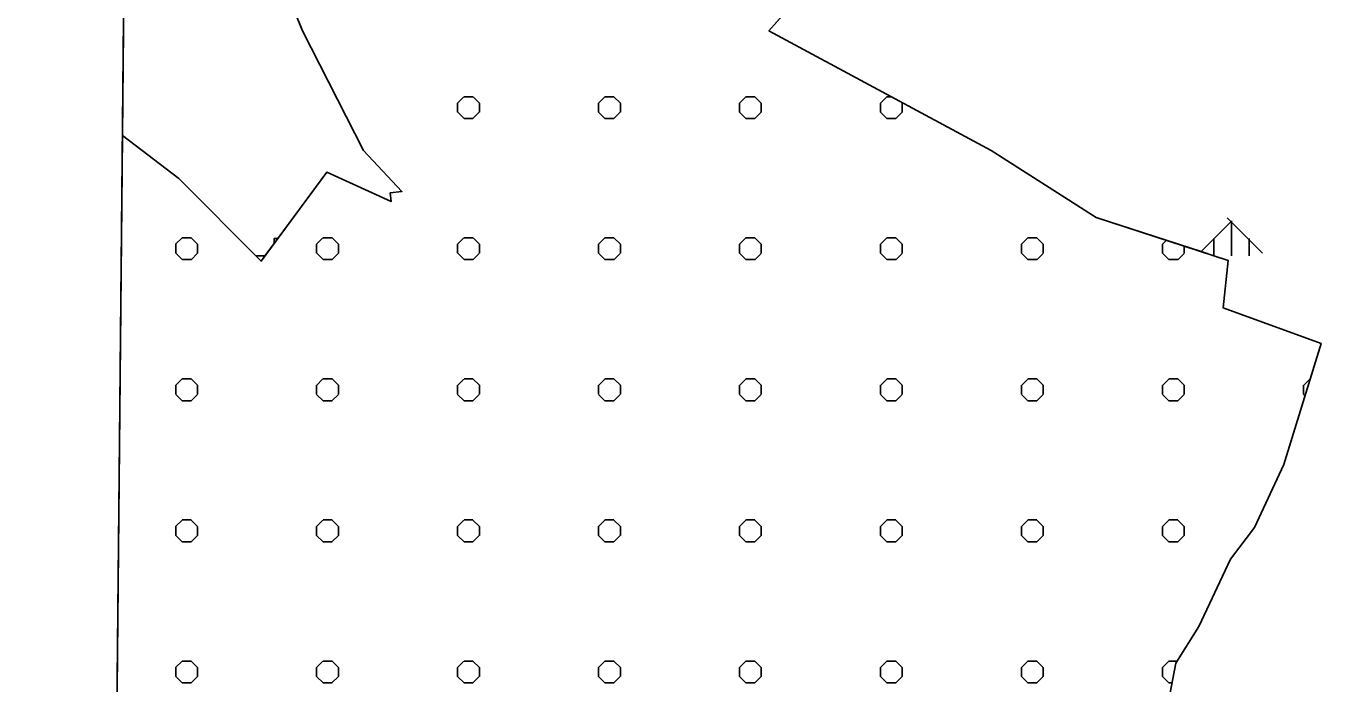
# Model space of a CAD drawing. Extents: x 427903 to 430077, y 4477233 to 4480385.
# Drawn here: x 427902.6 to 428179.9, y 4479290.8 to 4479430.7 of the extents above; entities that cross this region are included whole.
import ezdxf

# ---------------------------------------------------------------- set-up
doc = ezdxf.new("R2010")
doc.units = 0
for name, color, linetype in [('ADA', 7, 'Continuous'), ('PL_AYA_ORMAN', 7, 'Continuous'), ('PL_KA_TARIM_OZEL', 7, 'Continuous'), ('rezerv yapı alan', 7, 'Continuous'), ('SıNıR', 7, 'Continuous'), ('TR_ORMAN', 7, 'Continuous'), ('TR_OZELMAHSUL', 7, 'Continuous')]:
    doc.layers.add(name, color=color, linetype=linetype)

msp = doc.modelspace()

# ---------------------------------------------------------------- linework, layer by layer
at = {"layer": 'ADA'}
for p, q in [((428060.67, 4479429.71), (428076.8, 4479447.95)), ((427954.74, 4479446.15), (427961.38, 4479429.7)), ((427961.38, 4479429.7), (427974.37, 4479404.26)), ((428107.98, 4479404.28), (428060.67, 4479429.71)), ((427935.07, 4479398.3), (427923.1, 4479407.43)), ((427974.37, 4479404.26), (427982.55, 4479395.54)), ((428130.28, 4479390.03), (428107.98, 4479404.28)), ((427952.59, 4479380.7), (427935.07, 4479398.3)), ((427966.59, 4479399.66), (427952.59, 4479380.7)), ((427980.27, 4479393.39), (427966.59, 4479399.66)), ((427982.55, 4479395.54), (427980.09, 4479395.27)), ((427980.09, 4479395.27), (427980.27, 4479393.39)), ((428158.4, 4479380.87), (428130.28, 4479390.03)), ((428157.36, 4479370.75), (428158.4, 4479380.87)), ((428178.17, 4479363.22), (428157.36, 4479370.75)), ((428170.23, 4479337.44), (428178.17, 4479363.22)), ((428164.01, 4479324.07), (428170.23, 4479337.44)), ((428158.92, 4479317.31), (428164.01, 4479324.07)), ((428152.15, 4479303.04), (428158.92, 4479317.31)), ((428147.24, 4479295.2), (428152.15, 4479303.04)), ((428145.35, 4479285.19), (428147.24, 4479295.2))]:
    msp.add_line(p, q, dxfattribs=at)
at = {"layer": 'PL_AYA_ORMAN'}
for points in [[(427928.55, 4479980.19), (427923.1, 4479407.43)], [(427923.1, 4479407.43), (427935.07, 4479398.3), (427952.59, 4479380.7), (427953.41, 4479381.81), (427955.39, 4479384.49), (427956.18, 4479385.56), (427966.59, 4479399.66), (427980.27, 4479393.39), (427980.09, 4479395.27), (427982.55, 4479395.54), (427974.37, 4479404.26), (427961.38, 4479429.7), (427960.53, 4479431.81)], [(428062.89, 4479432.22), (428060.67, 4479429.71), (428107.98, 4479404.28), (428130.28, 4479390.03), (428152.64, 4479382.75), (428155.39, 4479381.85), (428158.4, 4479380.87), (428157.36, 4479370.75), (428178.17, 4479363.22), (428170.23, 4479337.44), (428164.01, 4479324.07), (428158.92, 4479317.31), (428152.15, 4479303.04), (428147.24, 4479295.2), (428145.35, 4479285.19)]]:
    msp.add_lwpolyline(points, dxfattribs=at)
at = {"layer": 'PL_KA_TARIM_OZEL'}
for points in [[(427960.53, 4479431.81), (427961.38, 4479429.7), (427974.37, 4479404.26), (427982.55, 4479395.54), (427980.09, 4479395.27), (427980.27, 4479393.39), (427966.59, 4479399.66), (427956.18, 4479385.56), (427955.39, 4479384.49), (427953.41, 4479381.81), (427952.59, 4479380.7), (427935.07, 4479398.3), (427923.1, 4479407.43)], [(428145.35, 4479285.19), (428147.24, 4479295.2), (428152.15, 4479303.04), (428158.92, 4479317.31), (428164.01, 4479324.07), (428170.23, 4479337.44), (428178.17, 4479363.22), (428157.36, 4479370.75), (428158.4, 4479380.87), (428155.39, 4479381.85), (428152.64, 4479382.75), (428130.28, 4479390.03), (428107.98, 4479404.28), (428060.67, 4479429.71), (428062.89, 4479432.22)], [(427923.1, 4479407.43), (427921.83, 4479274.9)]]:
    msp.add_lwpolyline(points, dxfattribs=at)
at = {"layer": 'rezerv yapı alan'}
msp.add_lwpolyline([(430040.04, 4478910.67), (430050.52, 4480009.82), (427929.02, 4480028.95), (427921.98, 4479290.57)], dxfattribs=at)
at = {"layer": 'SıNıR'}
msp.add_line((427902.58, 4477253.75), (427929.02, 4480028.95), dxfattribs=at)
at = {"layer": 'TR_ORMAN'}
for p, q in [((428152.64, 4479382.75), (428159.13, 4479389.24)), ((428165.72, 4479382.42), (428158.22, 4479389.91)), ((428159.14, 4479381.81), (428159.14, 4479389.31)), ((428159.14, 4479381.81), (428159.14, 4479389.31)), ((427955.39, 4479384.49), (427955.39, 4479385.56)), ((427955.39, 4479385.56), (427956.18, 4479385.56)), ((428155.39, 4479381.85), (428155.39, 4479385.56)), ((428155.39, 4479381.85), (428155.39, 4479385.56)), ((428162.89, 4479381.81), (428162.89, 4479385.56)), ((428162.89, 4479381.81), (428162.89, 4479385.56)), ((427951.64, 4479381.81), (427953.41, 4479381.81))]:
    msp.add_line(p, q, dxfattribs=at)
at = {"layer": 'TR_OZELMAHSUL'}
for p, q in [((427994.41, 4479414.29), (427995.77, 4479415.64)), ((427994.42, 4479412.39), (427994.42, 4479414.3)), ((427995.78, 4479415.66), (427997.69, 4479415.66)), ((427999.05, 4479414.3), (427997.7, 4479415.65)), ((427999.05, 4479412.39), (427999.05, 4479414.3)), ((428024.41, 4479414.29), (428025.76, 4479415.64)), ((428024.42, 4479412.39), (428024.42, 4479414.3)), ((428025.78, 4479415.66), (428027.69, 4479415.66)), ((428029.05, 4479414.3), (428027.7, 4479415.65)), ((428029.05, 4479412.39), (428029.05, 4479414.3)), ((428054.41, 4479414.29), (428055.76, 4479415.64)), ((428054.42, 4479412.39), (428054.42, 4479414.3)), ((428055.78, 4479415.66), (428057.69, 4479415.66)), ((428059.05, 4479414.3), (428057.7, 4479415.65)), ((428059.05, 4479412.39), (428059.05, 4479414.3)), ((428084.41, 4479414.29), (428085.76, 4479415.64)), ((428084.42, 4479412.39), (428084.42, 4479414.3)), ((428085.78, 4479415.66), (428086.82, 4479415.66)), ((428089.05, 4479414.3), (428088.7, 4479414.64)), ((428089.05, 4479412.39), (428089.05, 4479414.3)), ((427995.78, 4479411.03), (427994.43, 4479412.38)), ((427995.78, 4479411.03), (427997.69, 4479411.03)), ((427997.68, 4479411.02), (427999.04, 4479412.37)), ((427997.68, 4479411.02), (427999.04, 4479412.37)), ((428025.78, 4479411.03), (428024.43, 4479412.38)), ((428025.78, 4479411.03), (428027.69, 4479411.03)), ((428027.68, 4479411.02), (428029.03, 4479412.37)), ((428055.78, 4479411.03), (428054.43, 4479412.38)), ((428055.78, 4479411.03), (428057.69, 4479411.03)), ((428057.68, 4479411.02), (428059.03, 4479412.37)), ((428085.78, 4479411.03), (428084.42, 4479412.38)), ((428085.78, 4479411.03), (428087.69, 4479411.03)), ((428087.68, 4479411.02), (428089.03, 4479412.37)), ((427934.41, 4479384.29), (427935.77, 4479385.65)), ((427934.42, 4479382.39), (427934.42, 4479384.3)), ((427935.78, 4479385.66), (427937.69, 4479385.66)), ((427939.05, 4479384.3), (427937.7, 4479385.65)), ((427939.05, 4479382.39), (427939.05, 4479384.3)), ((427964.41, 4479384.29), (427965.77, 4479385.65)), ((427964.42, 4479382.39), (427964.42, 4479384.3)), ((427965.78, 4479385.66), (427967.69, 4479385.66)), ((427969.05, 4479384.3), (427967.7, 4479385.65)), ((427969.05, 4479382.39), (427969.05, 4479384.3)), ((427994.41, 4479384.29), (427995.77, 4479385.64)), ((427994.42, 4479382.39), (427994.42, 4479384.3)), ((427995.78, 4479385.66), (427997.69, 4479385.66)), ((427999.05, 4479384.3), (427997.7, 4479385.65)), ((427999.05, 4479382.39), (427999.05, 4479384.3)), ((428024.41, 4479384.29), (428025.76, 4479385.64)), ((428024.42, 4479382.39), (428024.42, 4479384.3)), ((428025.78, 4479385.66), (428027.69, 4479385.66)), ((428029.05, 4479384.3), (428027.69, 4479385.65)), ((428029.05, 4479382.39), (428029.05, 4479384.3)), ((428054.41, 4479384.29), (428055.76, 4479385.64)), ((428054.42, 4479382.39), (428054.42, 4479384.3)), ((428055.78, 4479385.66), (428057.69, 4479385.66)), ((428059.05, 4479384.3), (428057.69, 4479385.65)), ((428059.05, 4479382.39), (428059.05, 4479384.3)), ((428084.41, 4479384.29), (428085.76, 4479385.64)), ((428084.42, 4479382.39), (428084.42, 4479384.3)), ((428085.78, 4479385.66), (428087.69, 4479385.66)), ((428089.05, 4479384.3), (428087.69, 4479385.65)), ((428089.05, 4479382.39), (428089.05, 4479384.3)), ((428114.41, 4479384.29), (428115.76, 4479385.64)), ((428114.42, 4479382.39), (428114.42, 4479384.3)), ((428115.78, 4479385.66), (428117.69, 4479385.66)), ((428119.05, 4479384.3), (428117.69, 4479385.65)), ((428119.05, 4479382.39), (428119.05, 4479384.3)), ((428144.41, 4479384.29), (428145.27, 4479385.15)), ((428144.42, 4479382.39), (428144.42, 4479384.3)), ((428149.05, 4479382.39), (428149.05, 4479383.92)), ((427935.78, 4479381.03), (427934.43, 4479382.38)), ((427935.78, 4479381.03), (427937.69, 4479381.03)), ((427937.68, 4479381.02), (427939.04, 4479382.38)), ((427965.78, 4479381.03), (427964.43, 4479382.38)), ((427965.78, 4479381.03), (427967.69, 4479381.03)), ((427967.68, 4479381.02), (427969.04, 4479382.38)), ((427995.78, 4479381.03), (427994.43, 4479382.38)), ((427995.78, 4479381.03), (427997.69, 4479381.03)), ((427997.68, 4479381.02), (427999.04, 4479382.37)), ((428025.78, 4479381.03), (428024.42, 4479382.38)), ((428025.78, 4479381.03), (428027.69, 4479381.03)), ((428027.68, 4479381.02), (428029.03, 4479382.37)), ((428055.78, 4479381.03), (428054.42, 4479382.38)), ((428055.78, 4479381.03), (428057.69, 4479381.03)), ((428057.68, 4479381.02), (428059.03, 4479382.37)), ((428085.78, 4479381.03), (428084.42, 4479382.38)), ((428085.78, 4479381.03), (428087.69, 4479381.03)), ((428087.68, 4479381.02), (428089.03, 4479382.37)), ((428115.78, 4479381.03), (428114.42, 4479382.38)), ((428115.78, 4479381.03), (428117.69, 4479381.03)), ((428117.68, 4479381.02), (428119.03, 4479382.37)), ((428145.78, 4479381.03), (428144.42, 4479382.38)), ((428145.78, 4479381.03), (428147.69, 4479381.03)), ((428147.68, 4479381.02), (428149.03, 4479382.37)), ((427934.41, 4479354.29), (427935.77, 4479355.65)), ((427935.78, 4479355.66), (427937.69, 4479355.66)), ((427939.05, 4479354.3), (427937.69, 4479355.65)), ((427964.41, 4479354.29), (427965.77, 4479355.65)), ((427965.78, 4479355.66), (427967.69, 4479355.66)), ((427969.05, 4479354.3), (427967.69, 4479355.65)), ((427994.41, 4479354.29), (427995.77, 4479355.64)), ((427995.78, 4479355.66), (427997.69, 4479355.66)), ((427999.05, 4479354.3), (427997.69, 4479355.65)), ((428024.41, 4479354.29), (428025.76, 4479355.64)), ((428025.78, 4479355.66), (428027.69, 4479355.66)), ((428029.05, 4479354.3), (428027.69, 4479355.65)), ((428054.41, 4479354.29), (428055.76, 4479355.64)), ((428055.78, 4479355.66), (428057.69, 4479355.66)), ((428059.05, 4479354.3), (428057.69, 4479355.65)), ((428084.41, 4479354.29), (428085.76, 4479355.64)), ((428085.78, 4479355.66), (428087.69, 4479355.66)), ((428089.05, 4479354.3), (428087.69, 4479355.65)), ((428114.41, 4479354.29), (428115.76, 4479355.64)), ((428115.78, 4479355.66), (428117.69, 4479355.66)), ((428119.05, 4479354.3), (428117.69, 4479355.65)), ((428144.41, 4479354.29), (428145.76, 4479355.64)), ((428145.78, 4479355.66), (428147.69, 4479355.66)), ((428149.05, 4479354.3), (428147.69, 4479355.65)), ((428174.41, 4479354.29), (428175.76, 4479355.64)), ((428175.78, 4479355.66), (428175.84, 4479355.66)), ((427934.42, 4479352.39), (427934.42, 4479354.3)), ((427939.05, 4479352.39), (427939.05, 4479354.3)), ((427964.42, 4479352.39), (427964.42, 4479354.3)), ((427969.05, 4479352.39), (427969.05, 4479354.3)), ((427994.42, 4479352.39), (427994.42, 4479354.3)), ((427999.05, 4479352.39), (427999.05, 4479354.3)), ((428024.42, 4479352.39), (428024.42, 4479354.3)), ((428029.05, 4479352.39), (428029.05, 4479354.3)), ((428054.42, 4479352.39), (428054.42, 4479354.3)), ((428059.05, 4479352.39), (428059.05, 4479354.3)), ((428084.42, 4479352.39), (428084.42, 4479354.3)), ((428089.05, 4479352.39), (428089.05, 4479354.3)), ((428114.42, 4479352.39), (428114.42, 4479354.3)), ((428119.05, 4479352.39), (428119.05, 4479354.3)), ((428144.42, 4479352.39), (428144.42, 4479354.3)), ((428149.05, 4479352.39), (428149.05, 4479354.3)), ((428174.42, 4479352.39), (428174.42, 4479354.3)), ((427935.78, 4479351.03), (427934.42, 4479352.38)), ((427935.78, 4479351.03), (427937.69, 4479351.03)), ((427937.68, 4479351.02), (427939.04, 4479352.38)), ((427965.78, 4479351.03), (427964.42, 4479352.38)), ((427965.78, 4479351.03), (427967.69, 4479351.03)), ((427967.68, 4479351.02), (427969.04, 4479352.38)), ((427995.78, 4479351.03), (427994.42, 4479352.38)), ((427995.78, 4479351.03), (427997.69, 4479351.03)), ((427997.68, 4479351.02), (427999.04, 4479352.37)), ((428025.78, 4479351.03), (428024.42, 4479352.38)), ((428025.78, 4479351.03), (428027.69, 4479351.03)), ((428027.68, 4479351.02), (428029.03, 4479352.37)), ((428055.78, 4479351.03), (428054.42, 4479352.38)), ((428055.78, 4479351.03), (428057.69, 4479351.03)), ((428057.68, 4479351.02), (428059.03, 4479352.37)), ((428085.78, 4479351.03), (428084.42, 4479352.38)), ((428085.78, 4479351.03), (428087.69, 4479351.03)), ((428087.68, 4479351.02), (428089.03, 4479352.37)), ((428115.78, 4479351.03), (428114.42, 4479352.38)), ((428115.78, 4479351.03), (428117.69, 4479351.03)), ((428117.68, 4479351.02), (428119.03, 4479352.37)), ((428145.78, 4479351.03), (428144.42, 4479352.38)), ((428145.78, 4479351.03), (428147.69, 4479351.03)), ((428147.68, 4479351.02), (428149.03, 4479352.37)), ((428174.74, 4479352.07), (428174.42, 4479352.38)), ((427934.41, 4479324.29), (427935.77, 4479325.65)), ((427935.78, 4479325.66), (427937.69, 4479325.66)), ((427939.05, 4479324.3), (427937.69, 4479325.65)), ((427964.41, 4479324.29), (427965.77, 4479325.65)), ((427965.78, 4479325.66), (427967.69, 4479325.66)), ((427969.05, 4479324.3), (427967.69, 4479325.65)), ((427994.41, 4479324.29), (427995.77, 4479325.65)), ((427995.78, 4479325.66), (427997.69, 4479325.66)), ((427999.05, 4479324.3), (427997.69, 4479325.65)), ((428024.41, 4479324.29), (428025.76, 4479325.64)), ((428025.78, 4479325.66), (428027.69, 4479325.66)), ((428029.05, 4479324.3), (428027.69, 4479325.65)), ((428054.41, 4479324.29), (428055.76, 4479325.64)), ((428055.78, 4479325.66), (428057.69, 4479325.66)), ((428059.05, 4479324.3), (428057.69, 4479325.65)), ((428084.41, 4479324.29), (428085.76, 4479325.64)), ((428085.78, 4479325.66), (428087.69, 4479325.66)), ((428089.05, 4479324.3), (428087.69, 4479325.65)), ((428114.41, 4479324.29), (428115.76, 4479325.64)), ((428115.78, 4479325.66), (428117.69, 4479325.66)), ((428119.05, 4479324.3), (428117.69, 4479325.65)), ((428144.41, 4479324.29), (428145.76, 4479325.64)), ((428145.78, 4479325.66), (428147.69, 4479325.66)), ((428149.05, 4479324.3), (428147.69, 4479325.65)), ((427934.42, 4479322.39), (427934.42, 4479324.3)), ((427935.78, 4479321.03), (427934.42, 4479322.38)), ((427937.68, 4479321.02), (427939.04, 4479322.38)), ((427939.05, 4479322.39), (427939.05, 4479324.3)), ((427964.42, 4479322.39), (427964.42, 4479324.3)), ((427965.78, 4479321.03), (427964.42, 4479322.38)), ((427967.68, 4479321.02), (427969.04, 4479322.38)), ((427969.05, 4479322.39), (427969.05, 4479324.3)), ((427994.42, 4479322.39), (427994.42, 4479324.3)), ((427995.78, 4479321.03), (427994.42, 4479322.38)), ((427997.68, 4479321.02), (427999.04, 4479322.38)), ((427999.05, 4479322.39), (427999.05, 4479324.3)), ((428024.42, 4479322.39), (428024.42, 4479324.3)), ((428025.78, 4479321.03), (428024.42, 4479322.38)), ((428027.68, 4479321.02), (428029.03, 4479322.37)), ((428029.05, 4479322.39), (428029.05, 4479324.3)), ((428054.42, 4479322.39), (428054.42, 4479324.3)), ((428055.78, 4479321.03), (428054.42, 4479322.38)), ((428057.68, 4479321.02), (428059.03, 4479322.37)), ((428059.05, 4479322.39), (428059.05, 4479324.3)), ((428084.42, 4479322.39), (428084.42, 4479324.3)), ((428085.78, 4479321.03), (428084.42, 4479322.38)), ((428087.68, 4479321.02), (428089.03, 4479322.37)), ((428089.05, 4479322.39), (428089.05, 4479324.3)), ((428114.42, 4479322.39), (428114.42, 4479324.3)), ((428115.78, 4479321.03), (428114.42, 4479322.38)), ((428117.68, 4479321.02), (428119.03, 4479322.37)), ((428119.05, 4479322.39), (428119.05, 4479324.3)), ((428144.42, 4479322.39), (428144.42, 4479324.3)), ((428145.78, 4479321.03), (428144.42, 4479322.38)), ((428147.68, 4479321.02), (428149.03, 4479322.37)), ((428149.05, 4479322.39), (428149.05, 4479324.3)), ((427935.78, 4479321.03), (427937.69, 4479321.03)), ((427965.78, 4479321.03), (427967.69, 4479321.03)), ((427995.78, 4479321.03), (427997.69, 4479321.03)), ((428025.78, 4479321.03), (428027.69, 4479321.03)), ((428055.78, 4479321.03), (428057.69, 4479321.03)), ((428085.78, 4479321.03), (428087.69, 4479321.03)), ((428115.78, 4479321.03), (428117.69, 4479321.03)), ((428145.78, 4479321.03), (428147.69, 4479321.03)), ((427934.41, 4479294.29), (427935.77, 4479295.65)), ((427935.78, 4479295.66), (427937.69, 4479295.66)), ((427939.05, 4479294.3), (427937.69, 4479295.65)), ((427964.41, 4479294.29), (427965.77, 4479295.65)), ((427965.78, 4479295.66), (427967.69, 4479295.66)), ((427969.05, 4479294.3), (427967.69, 4479295.65)), ((427994.41, 4479294.29), (427995.77, 4479295.65)), ((427995.78, 4479295.66), (427997.69, 4479295.66)), ((427999.05, 4479294.3), (427997.69, 4479295.65)), ((428024.41, 4479294.29), (428025.76, 4479295.64)), ((428025.78, 4479295.66), (428027.69, 4479295.66)), ((428029.05, 4479294.3), (428027.69, 4479295.65)), ((428054.41, 4479294.29), (428055.76, 4479295.64)), ((428055.78, 4479295.66), (428057.69, 4479295.66)), ((428059.05, 4479294.3), (428057.69, 4479295.65)), ((428084.41, 4479294.29), (428085.76, 4479295.64)), ((428085.78, 4479295.66), (428087.69, 4479295.66)), ((428089.05, 4479294.3), (428087.69, 4479295.65)), ((428114.41, 4479294.29), (428115.76, 4479295.64)), ((428115.78, 4479295.66), (428117.69, 4479295.66)), ((428119.05, 4479294.3), (428117.69, 4479295.65)), ((428144.41, 4479294.29), (428145.76, 4479295.64)), ((428145.78, 4479295.66), (428147.52, 4479295.66)), ((427934.42, 4479292.39), (427934.42, 4479294.3)), ((427935.78, 4479291.03), (427934.42, 4479292.38)), ((427937.68, 4479291.02), (427939.04, 4479292.38)), ((427939.05, 4479292.39), (427939.05, 4479294.3)), ((427964.42, 4479292.39), (427964.42, 4479294.3)), ((427965.78, 4479291.03), (427964.42, 4479292.38)), ((427967.68, 4479291.02), (427969.04, 4479292.38)), ((427969.05, 4479292.39), (427969.05, 4479294.3)), ((427994.42, 4479292.39), (427994.42, 4479294.3)), ((427995.78, 4479291.03), (427994.42, 4479292.38)), ((427997.68, 4479291.02), (427999.04, 4479292.38)), ((427999.05, 4479292.39), (427999.05, 4479294.3)), ((428024.42, 4479292.39), (428024.42, 4479294.3)), ((428025.78, 4479291.03), (428024.42, 4479292.38)), ((428027.68, 4479291.02), (428029.03, 4479292.37)), ((428029.05, 4479292.39), (428029.05, 4479294.3)), ((428054.42, 4479292.39), (428054.42, 4479294.3)), ((428055.78, 4479291.03), (428054.42, 4479292.38)), ((428057.68, 4479291.02), (428059.03, 4479292.37)), ((428059.05, 4479292.39), (428059.05, 4479294.3)), ((428084.42, 4479292.39), (428084.42, 4479294.3)), ((428085.78, 4479291.03), (428084.42, 4479292.38)), ((428087.68, 4479291.02), (428089.03, 4479292.37)), ((428089.05, 4479292.39), (428089.05, 4479294.3)), ((428114.42, 4479292.39), (428114.42, 4479294.3)), ((428115.78, 4479291.03), (428114.42, 4479292.38)), ((428117.68, 4479291.02), (428119.03, 4479292.37)), ((428119.05, 4479292.39), (428119.05, 4479294.3)), ((428144.42, 4479292.39), (428144.42, 4479294.3)), ((428145.78, 4479291.03), (428144.42, 4479292.38)), ((427935.78, 4479291.03), (427937.69, 4479291.03)), ((427965.78, 4479291.03), (427967.69, 4479291.03)), ((427995.78, 4479291.03), (427997.69, 4479291.03)), ((428025.78, 4479291.03), (428027.69, 4479291.03)), ((428055.78, 4479291.03), (428057.69, 4479291.03)), ((428085.78, 4479291.03), (428087.69, 4479291.03)), ((428115.78, 4479291.03), (428117.69, 4479291.03)), ((428145.78, 4479291.03), (428146.45, 4479291.03))]:
    msp.add_line(p, q, dxfattribs=at)

doc.saveas('drawing.dxf')
